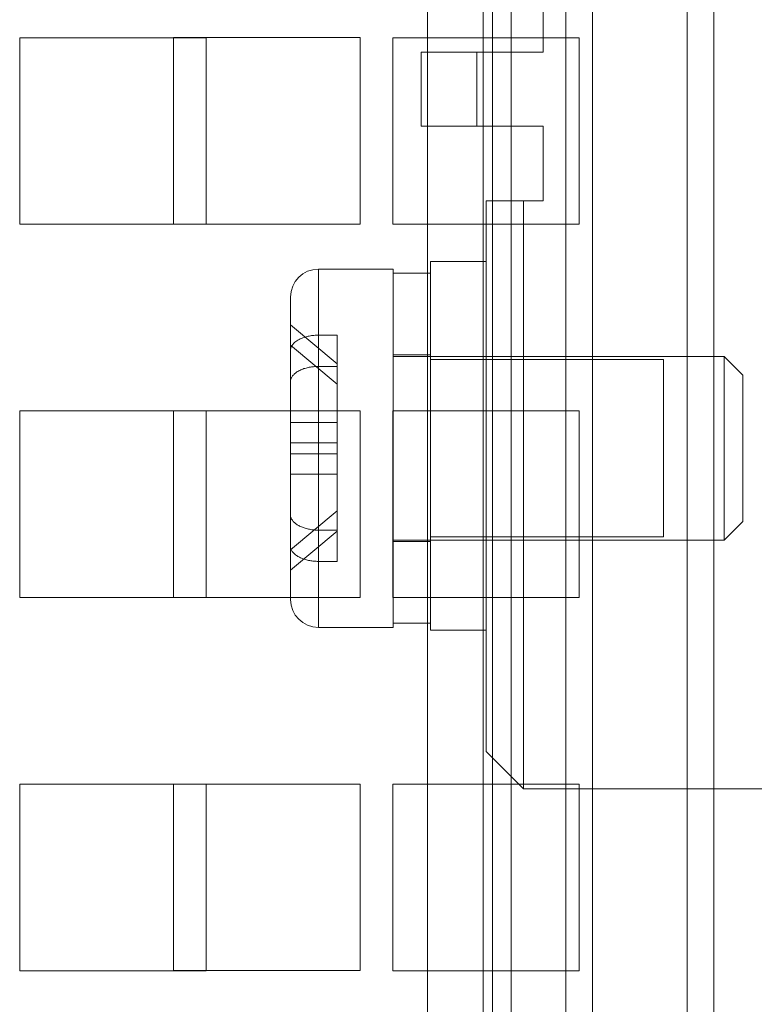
# Model space of a CAD drawing. Header units: inches. Extents: x 1 to 109, y 1 to 85.
# Tile 602 of 656: x 93.237 to 93.893, y 19.552 to 20.431. Entities that reach past the tile are written whole.
import ezdxf

# ---------------------------------------------------------------- set-up
doc = ezdxf.new("R2010")
doc.units = ezdxf.units.IN
doc.header["$MEASUREMENT"] = 0

msp = doc.modelspace()

# ---------------------------------------------------------------- linework, layer by layer
at = {"color": 7, "linetype": 'Continuous', "lineweight": 15, "ltscale": 5}
for p, q in [((93.60098, 13.53994), (93.60098, 29.78994)), ((93.65081, 29.78994), (93.65081, 13.53994)), ((93.65914, 29.78994), (93.65914, 13.53994)), ((93.67569, 29.78994), (93.67569, 13.53994)), ((93.72468, 29.78994), (93.72468, 13.53994)), ((93.74843, 13.53994), (93.74843, 29.78994)), ((93.83318, 29.78994), (93.83318, 13.53994)), ((93.85694, 13.53994), (93.85694, 29.78994)), ((93.70442, 20.46857), (93.70442, 20.4019)), ((93.23664, 20.41477), (93.23664, 20.24811)), ((93.40331, 20.41477), (93.23664, 20.41477)), ((93.37414, 20.24827), (93.37414, 20.41494)), ((93.37414, 20.41494), (93.54081, 20.41494)), ((93.40331, 20.24811), (93.40331, 20.41477)), ((93.54081, 20.41494), (93.54081, 20.24827)), ((93.56998, 20.41477), (93.56998, 20.24811)), ((93.73664, 20.41477), (93.56998, 20.41477)), ((93.73664, 20.24811), (93.73664, 20.41477)), ((93.59525, 20.4019), (93.59525, 20.33561)), ((93.59525, 20.4019), (93.64525, 20.4019)), ((93.64525, 20.4019), (93.64525, 20.33561)), ((93.70442, 20.4019), (93.64525, 20.4019)), ((93.59525, 20.33561), (93.64525, 20.33561)), ((93.64525, 20.33561), (93.70442, 20.33561)), ((93.70442, 20.33561), (93.70442, 20.26894)), ((93.65359, 19.77727), (93.65359, 20.26894)), ((93.65359, 20.26894), (93.68692, 20.26894)), ((93.70442, 20.26894), (93.68692, 20.26894)), ((93.68692, 20.26894), (93.68692, 19.74394)), ((93.23664, 20.24811), (93.40331, 20.24811)), ((93.54081, 20.24827), (93.37414, 20.24827)), ((93.56998, 20.24811), (93.73664, 20.24811)), ((93.57025, 20.20811), (93.50359, 20.20811)), ((93.57025, 20.20811), (93.50359, 20.20811)), ((93.50359, 19.97502), (93.50359, 20.2081)), ((93.50359, 19.97502), (93.50359, 20.2081)), ((93.57025, 20.2081), (93.57025, 19.88811)), ((93.57025, 20.2081), (93.57025, 19.88811)), ((93.60359, 20.21477), (93.65359, 20.21477)), ((93.60359, 19.88561), (93.60359, 20.21477)), ((93.65359, 19.88561), (93.65359, 20.21477)), ((93.60359, 20.20436), (93.57025, 20.20436)), ((93.60359, 20.20436), (93.57025, 20.20436)), ((93.57025, 19.89186), (93.57025, 20.20436)), ((93.57025, 19.89186), (93.57025, 20.20436)), ((93.60359, 19.89186), (93.60359, 20.20436)), ((93.60359, 19.89186), (93.60359, 20.20436)), ((93.47859, 19.98879), (93.47859, 20.1831)), ((93.47859, 19.98879), (93.47859, 20.1831)), ((93.47859, 20.15838), (93.47859, 20.07117)), ((93.47859, 20.15838), (93.47859, 20.14015)), ((93.52025, 20.1235), (93.47859, 20.15838)), ((93.52025, 20.14909), (93.50359, 20.14909)), ((93.52025, 20.14909), (93.52025, 20.12119)), ((93.52025, 20.07117), (93.52025, 20.14909)), ((93.52025, 20.14909), (93.52025, 20.12119)), ((93.47859, 20.05294), (93.47859, 20.14015)), ((93.47859, 20.14015), (93.52025, 20.10527)), ((93.47859, 20.07117), (93.47859, 20.13533)), ((93.60359, 20.13144), (93.57025, 20.13144)), ((93.60359, 20.13144), (93.57025, 20.13144)), ((93.57025, 19.96477), (93.57025, 20.13144)), ((93.57025, 19.96477), (93.57025, 20.13144)), ((93.86609, 20.13013), (93.57025, 20.13013)), ((93.86609, 20.13013), (93.57025, 20.13013)), ((93.57025, 20.13013), (93.57025, 19.96608)), ((93.57025, 20.13013), (93.57025, 19.96608)), ((93.60359, 19.96477), (93.60359, 20.13144)), ((93.60359, 19.96477), (93.60359, 20.13144)), ((93.81192, 20.12727), (93.60359, 20.12727)), ((93.81192, 20.12727), (93.60359, 20.12727)), ((93.60359, 19.96894), (93.60359, 20.12727)), ((93.60359, 19.96894), (93.60359, 20.12727)), ((93.81192, 20.12727), (93.65359, 20.12727)), ((93.65359, 20.12727), (93.65359, 19.96894)), ((93.81192, 19.96894), (93.81192, 20.12727)), ((93.81192, 19.96894), (93.81192, 20.12727)), ((93.81192, 19.96894), (93.81192, 20.12727)), ((93.88275, 20.11346), (93.86609, 20.13013)), ((93.88275, 20.11346), (93.86609, 20.13013)), ((93.86609, 19.96608), (93.86609, 20.13013)), ((93.86609, 19.96608), (93.86609, 20.13013)), ((93.50359, 20.12119), (93.50359, 19.88811)), ((93.50359, 20.12119), (93.52025, 20.12119)), ((93.50359, 20.12119), (93.50359, 19.88811)), ((93.52025, 20.10527), (93.52025, 20.1235)), ((93.52025, 20.1235), (93.52025, 20.07117)), ((93.52025, 20.12119), (93.52025, 20.04327)), ((93.88275, 20.11346), (93.88275, 19.98275)), ((93.88275, 20.11346), (93.88275, 19.98275)), ((93.47859, 20.10742), (93.47859, 20.04327)), ((93.47859, 20.10742), (93.47859, 19.91311)), ((93.47859, 20.10742), (93.47859, 19.91311)), ((93.52025, 20.05294), (93.52025, 20.10527)), ((93.23664, 20.08144), (93.23664, 19.91477)), ((93.40331, 20.08144), (93.23664, 20.08144)), ((93.37414, 20.08161), (93.54081, 20.08161)), ((93.37414, 19.91494), (93.37414, 20.08161)), ((93.40331, 19.91477), (93.40331, 20.08144)), ((93.54081, 20.08161), (93.54081, 19.91494)), ((93.56998, 20.08144), (93.56998, 19.91477)), ((93.73664, 20.08144), (93.56998, 20.08144)), ((93.73664, 19.91477), (93.73664, 20.08144)), ((93.52025, 20.07117), (93.47859, 20.07117)), ((93.47859, 19.98879), (93.47859, 20.05294)), ((93.52025, 20.05294), (93.47859, 20.05294)), ((93.52025, 19.97502), (93.52025, 20.05294)), ((93.47859, 20.04327), (93.47859, 19.95746)), ((93.52025, 20.04327), (93.47859, 20.04327)), ((93.52025, 20.04327), (93.52025, 19.99234)), ((93.47859, 19.93923), (93.47859, 20.02504)), ((93.47859, 20.02504), (93.47859, 19.96088)), ((93.52025, 20.02504), (93.47859, 20.02504)), ((93.52025, 19.97411), (93.52025, 20.02504)), ((93.52025, 20.02504), (93.52025, 19.94712)), ((93.47859, 19.95746), (93.52025, 19.99234)), ((93.52025, 19.99234), (93.52025, 19.97411)), ((93.86609, 19.96608), (93.88275, 19.98275)), ((93.86609, 19.96608), (93.88275, 19.98275)), ((93.52025, 19.97411), (93.47859, 19.93923)), ((93.50359, 19.97502), (93.52025, 19.97502)), ((93.52025, 19.94712), (93.52025, 19.97502)), ((93.52025, 19.94712), (93.52025, 19.97502)), ((93.60359, 19.96894), (93.81192, 19.96894)), ((93.60359, 19.96894), (93.81192, 19.96894)), ((93.65359, 19.96894), (93.81192, 19.96894)), ((93.57025, 19.96608), (93.86609, 19.96608)), ((93.57025, 19.96608), (93.86609, 19.96608)), ((93.57025, 19.96477), (93.60359, 19.96477)), ((93.57025, 19.96477), (93.60359, 19.96477)), ((93.47859, 19.93923), (93.47859, 19.95746)), ((93.52025, 19.94712), (93.50359, 19.94712)), ((93.23664, 19.91477), (93.40331, 19.91477)), ((93.54081, 19.91494), (93.37414, 19.91494)), ((93.56998, 19.91477), (93.73664, 19.91477)), ((93.57025, 19.89186), (93.60359, 19.89186)), ((93.57025, 19.89186), (93.60359, 19.89186)), ((93.50359, 19.88811), (93.57025, 19.88811)), ((93.50359, 19.88811), (93.57025, 19.88811)), ((93.60359, 19.88561), (93.65359, 19.88561)), ((93.65359, 19.77727), (93.68692, 19.74394)), ((93.23664, 19.74811), (93.23664, 19.58144)), ((93.40331, 19.74811), (93.23664, 19.74811)), ((93.37414, 19.74827), (93.54081, 19.74827)), ((93.37414, 19.58161), (93.37414, 19.74827)), ((93.40331, 19.58144), (93.40331, 19.74811)), ((93.54081, 19.74827), (93.54081, 19.58161)), ((93.73664, 19.74811), (93.56998, 19.74811)), ((93.56998, 19.74811), (93.56998, 19.58144)), ((93.68692, 19.74394), (94.10525, 19.74394)), ((93.73664, 19.58144), (93.73664, 19.74811)), ((93.23664, 19.58144), (93.40331, 19.58144)), ((93.54081, 19.58161), (93.37414, 19.58161)), ((93.56998, 19.58144), (93.73664, 19.58144))]:
    msp.add_line(p, q, dxfattribs=at)
at = {"color": 7, "linetype": 'Continuous', "lineweight": 15, "ltscale": 25}
for centre, start, end in [((93.50359, 20.18311), 90, 180), ((93.50359, 20.18311), 90, 180), ((93.50359, 19.91311), 180, 270), ((93.50359, 19.91311), 180, 270)]:
    msp.add_arc(centre, 0.025, start, end, dxfattribs=at)
at = {"color": 7, "linetype": 'Continuous', "lineweight": 15, "ltscale": 5}
for points, knots in [([(93.47859, 20.13533), (93.47861, 20.13574), (93.47865, 20.13657), (93.47895, 20.13777), (93.47942, 20.13892), (93.48006, 20.14003), (93.48087, 20.14113), (93.48195, 20.14227), (93.48331, 20.14343), (93.48488, 20.14449), (93.48648, 20.14539), (93.48806, 20.14614), (93.48977, 20.14682), (93.49158, 20.14742), (93.49347, 20.14793), (93.49542, 20.14835), (93.49745, 20.14869), (93.4995, 20.14892), (93.50156, 20.14907), (93.50291, 20.14908), (93.50359, 20.14909)], [0, 0, 0, 0, 0.057224, 0.114907, 0.168276, 0.222017, 0.276937, 0.332267, 0.400364, 0.469252, 0.521779, 0.574668, 0.628703, 0.683136, 0.735662, 0.788556, 0.842606, 0.897057, 0.948357, 1, 1, 1, 1]), ([(93.47859, 20.13533), (93.47861, 20.13574), (93.47865, 20.13657), (93.47895, 20.13777), (93.47942, 20.13892), (93.48006, 20.14003), (93.48087, 20.14113), (93.48195, 20.14227), (93.48331, 20.14343), (93.48488, 20.14449), (93.48648, 20.14539), (93.48806, 20.14614), (93.48977, 20.14682), (93.49158, 20.14742), (93.49347, 20.14793), (93.49542, 20.14835), (93.49745, 20.14869), (93.4995, 20.14892), (93.50156, 20.14907), (93.50291, 20.14908), (93.50359, 20.14909)], [0, 0, 0, 0, 0.057224, 0.114907, 0.168276, 0.222017, 0.276937, 0.332267, 0.400364, 0.469252, 0.521779, 0.574668, 0.628703, 0.683136, 0.735662, 0.788556, 0.842606, 0.897057, 0.948357, 1, 1, 1, 1]), ([(93.50359, 20.12119), (93.50298, 20.12118), (93.50177, 20.12117), (93.49995, 20.12105), (93.49813, 20.12087), (93.49627, 20.1206), (93.49438, 20.12024), (93.49247, 20.11977), (93.49062, 20.11921), (93.48873, 20.11852), (93.48684, 20.11768), (93.48513, 20.11674), (93.48369, 20.11579), (93.48249, 20.11484), (93.48142, 20.11382), (93.48051, 20.11277), (93.47978, 20.11168), (93.47921, 20.11056), (93.47882, 20.10941), (93.47862, 20.10836), (93.4786, 20.1077), (93.47859, 20.10742)], [0, 0, 0, 0, 0.046056, 0.09236, 0.139435, 0.186774, 0.239072, 0.291733, 0.345534, 0.399727, 0.464877, 0.530725, 0.583714, 0.637073, 0.691598, 0.746524, 0.799513, 0.852867, 0.907371, 0.962272, 1, 1, 1, 1]), ([(93.50359, 20.12119), (93.50298, 20.12118), (93.50177, 20.12117), (93.49995, 20.12105), (93.49813, 20.12087), (93.49627, 20.1206), (93.49438, 20.12024), (93.49247, 20.11977), (93.49062, 20.11921), (93.48873, 20.11852), (93.48684, 20.11768), (93.48513, 20.11674), (93.48369, 20.11579), (93.48249, 20.11484), (93.48142, 20.11382), (93.48051, 20.11277), (93.47978, 20.11168), (93.47921, 20.11056), (93.47882, 20.10941), (93.47862, 20.10836), (93.4786, 20.1077), (93.47859, 20.10742)], [0, 0, 0, 0, 0.046056, 0.09236, 0.139435, 0.186774, 0.239072, 0.291733, 0.345534, 0.399727, 0.464877, 0.530725, 0.583714, 0.637073, 0.691598, 0.746524, 0.799513, 0.852867, 0.907371, 0.962272, 1, 1, 1, 1]), ([(93.50359, 19.97502), (93.50265, 19.97504), (93.50102, 19.97507), (93.49873, 19.97527), (93.4967, 19.97554), (93.4947, 19.9759), (93.49277, 19.97636), (93.49092, 19.9769), (93.48917, 19.97752), (93.4875, 19.97823), (93.48594, 19.97901), (93.48452, 19.97986), (93.48324, 19.98076), (93.48208, 19.98173), (93.48108, 19.98276), (93.48024, 19.98382), (93.47957, 19.98491), (93.47906, 19.98604), (93.47867, 19.98734), (93.47862, 19.98826), (93.47859, 19.98879)], [0, 0, 0, 0, 0.071489, 0.12378, 0.176435, 0.230233, 0.284425, 0.33677, 0.389476, 0.443321, 0.497557, 0.550103, 0.603011, 0.657057, 0.711494, 0.764346, 0.817562, 0.871921, 0.926674, 1, 1, 1, 1]), ([(93.50359, 19.97502), (93.50265, 19.97504), (93.50102, 19.97507), (93.49873, 19.97527), (93.4967, 19.97554), (93.4947, 19.9759), (93.49277, 19.97636), (93.49092, 19.9769), (93.48917, 19.97752), (93.4875, 19.97823), (93.48594, 19.97901), (93.48452, 19.97986), (93.48324, 19.98076), (93.48208, 19.98173), (93.48108, 19.98276), (93.48024, 19.98382), (93.47957, 19.98491), (93.47906, 19.98604), (93.47867, 19.98734), (93.47862, 19.98826), (93.47859, 19.98879)], [0, 0, 0, 0, 0.071489, 0.12378, 0.176435, 0.230233, 0.284425, 0.33677, 0.389476, 0.443321, 0.497557, 0.550103, 0.603011, 0.657057, 0.711494, 0.764346, 0.817562, 0.871921, 0.926674, 1, 1, 1, 1]), ([(93.47859, 19.96088), (93.47862, 19.96034), (93.47869, 19.95925), (93.47918, 19.9578), (93.47983, 19.95653), (93.48058, 19.95545), (93.48151, 19.95438), (93.4826, 19.95337), (93.48383, 19.95242), (93.48519, 19.95153), (93.4867, 19.9507), (93.48834, 19.94995), (93.49006, 19.94928), (93.49188, 19.9487), (93.4938, 19.9482), (93.49575, 19.9478), (93.49769, 19.94749), (93.49961, 19.94728), (93.50159, 19.94714), (93.50292, 19.94713), (93.50359, 19.94712)], [0, 0, 0, 0, 0.075137, 0.151323, 0.204663, 0.258375, 0.313268, 0.368569, 0.421636, 0.475075, 0.52969, 0.584713, 0.637445, 0.690546, 0.744814, 0.799487, 0.848828, 0.898473, 0.949072, 1, 1, 1, 1]), ([(93.47859, 19.96088), (93.47862, 19.96034), (93.47869, 19.95925), (93.47918, 19.9578), (93.47983, 19.95653), (93.48058, 19.95545), (93.48151, 19.95438), (93.4826, 19.95337), (93.48383, 19.95242), (93.48519, 19.95153), (93.4867, 19.9507), (93.48834, 19.94995), (93.49006, 19.94928), (93.49188, 19.9487), (93.4938, 19.9482), (93.49575, 19.9478), (93.49769, 19.94749), (93.49961, 19.94728), (93.50159, 19.94714), (93.50292, 19.94713), (93.50359, 19.94712)], [0, 0, 0, 0, 0.075137, 0.151323, 0.204663, 0.258375, 0.313268, 0.368569, 0.421636, 0.475075, 0.52969, 0.584713, 0.637445, 0.690546, 0.744814, 0.799487, 0.848828, 0.898473, 0.949072, 1, 1, 1, 1])]:
    msp.add_open_spline(points, degree=3, knots=knots, dxfattribs=at)

doc.saveas('drawing.dxf')
